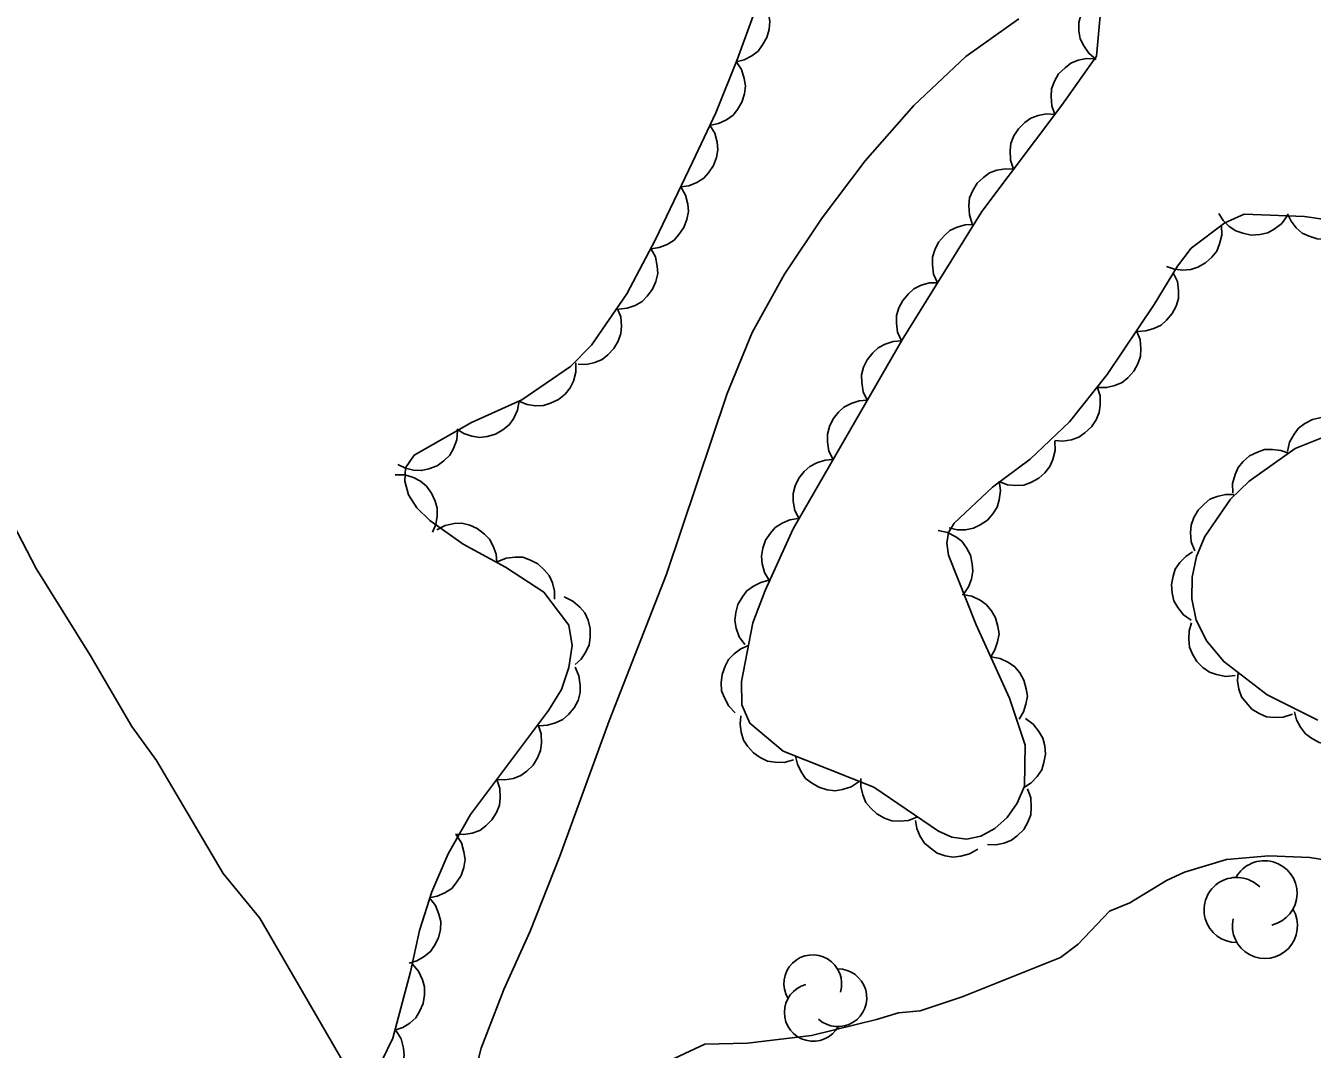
# Model space of a CAD drawing. Extents: x 336540 to 340074, y 5572036 to 5573747.
# Drawn here: x 337902 to 337958.4, y 5573031.7 to 5573076.6 of the extents above; entities that cross this region are included whole.
import ezdxf

# ---------------------------------------------------------------- set-up
doc = ezdxf.new("R2010")
doc.units = 0
for name, color, linetype in [('Niveau 2', 7, 'Continuous'), ('Niveau 22', 7, 'Continuous'), ('Niveau 44', 7, 'Continuous')]:
    doc.layers.add(name, color=color, linetype=linetype)

msp = doc.modelspace()

# ---------------------------------------------------------------- linework, layer by layer
at = {"layer": 'Niveau 2'}
for points in [[(337959.18, 5573039.95), (337958.28, 5573040.1), (337956.48, 5573040.17), (337954.62, 5573040.01), (337952.78, 5573039.46), (337952, 5573039.1), (337950.39, 5573038.11), (337949.5, 5573037.75), (337948.12, 5573036.31), (337947.35, 5573035.72), (337943.05, 5573033.99), (337941.21, 5573033.38), (337940.25, 5573033.3), (337939.3, 5573033), (337936.45, 5573032.31), (337933.64, 5573031.96), (337931.78, 5573031.92)], [(337931.78, 5573031.92), (337930, 5573031.09), (337927.26, 5573030.23), (337926.31, 5573030.15), (337925.35, 5573030.24), (337924.45, 5573030.16), (337922.15, 5573029.66), (337921.2, 5573029.58), (337917.2, 5573029.43), (337914.87, 5573027.91), (337913.67, 5573026.47), (337913.06, 5573025.89), (337910.84, 5573024.43), (337909.06, 5573023.49), (337906.68, 5573021.85), (337904.45, 5573020.9), (337902.66, 5573020.35), (337896.68, 5573018.23)]]:
    msp.add_lwpolyline(points, dxfattribs=at)
at = {"layer": 'Niveau 22'}
for points in [[(337921.54, 5573030.01), (337921.98, 5573031.75), (337922.97, 5573034.32), (337924.12, 5573036.87), (337925.43, 5573040.16), (337927.58, 5573046.09), (337930.09, 5573052.52), (337932.75, 5573060.44), (337933.85, 5573063.11), (337935.26, 5573065.66), (337936.92, 5573068.13), (337938.8, 5573070.63), (337940.93, 5573073.06), (337943.21, 5573075.21), (337945.53, 5573076.85)], [(337891.04, 5573074.84), (337891.62, 5573072.99), (337894.21, 5573067.84), (337895.69, 5573065.03), (337898.78, 5573059.9), (337902.48, 5573052.77), (337904.85, 5573048.97), (337906.67, 5573045.84), (337907.76, 5573044.36), (337910.68, 5573039.4), (337912.29, 5573037.44), (337919.96, 5573024.19), (337925.22, 5573016.28), (337926.12, 5573014.98), (337927, 5573013.99)]]:
    msp.add_lwpolyline(points, dxfattribs=at)
at = {"layer": 'Niveau 44'}
for points in [[(337935.09, 5573080.29), (337933.2, 5573075.11), (337932.25, 5573072.74), (337931.24, 5573070.58), (337929.62, 5573067.19), (337928.36, 5573064.8), (337926.81, 5573062.56), (337925.89, 5573061.62), (337923.76, 5573060.16), (337921.55, 5573059.16), (337919.04, 5573057.73), (337918.67, 5573057.18), (337918.64, 5573056.6), (337918.79, 5573055.99), (337919.16, 5573055.42), (337919.73, 5573054.87), (337921.19, 5573053.84), (337923.04, 5573052.83), (337924.72, 5573051.73), (337925.82, 5573050.28), (337925.96, 5573049.4), (337925.82, 5573048.43), (337925.49, 5573047.46), (337924.93, 5573046.54), (337921.51, 5573041.99), (337920.53, 5573040.26), (337919.81, 5573038.6), (337919.27, 5573036.9), (337918.88, 5573035.1), (337918.11, 5573032.19), (337917.15, 5573030.2)], [(337959.64, 5573067.96), (337958.04, 5573068.2), (337955.4, 5573068.29), (337954.55, 5573067.91), (337953.07, 5573066.8), (337952.48, 5573066.02), (337951.45, 5573064.34), (337949.39, 5573061.27), (337947.75, 5573059.2), (337946.03, 5573057.56), (337944.38, 5573056.33), (337942.69, 5573054.76), (337942.45, 5573054.34), (337942.38, 5573053.88), (337942.44, 5573053.35), (337943.66, 5573050.3), (337945.12, 5573047.09), (337945.8, 5573045.03), (337945.77, 5573043.23), (337945.46, 5573042.49), (337945.01, 5573041.86), (337944.48, 5573041.38), (337943.87, 5573041.04), (337943.23, 5573040.9), (337942.6, 5573040.99), (337942.01, 5573041.26), (337939.18, 5573043.18), (337935.2, 5573044.77), (337933.74, 5573045.99), (337933.39, 5573046.79), (337933.38, 5573047.82), (337933.88, 5573050.39), (337934.41, 5573051.8), (337935.65, 5573054.51), (337940.42, 5573062.79), (337943.9, 5573068.42), (337947.41, 5573073.08), (337948.93, 5573075.22), (337949.22, 5573078.44)], [(337934.18, 5573077.79), (337934.42, 5573077.45), (337934.56, 5573077.07), (337934.62, 5573076.75), (337934.59, 5573076.39), (337934.49, 5573076.04), (337934.3, 5573075.71), (337934.11, 5573075.44), (337933.83, 5573075.23), (337933.5, 5573075.06), (337933.15, 5573074.97)], [(337948.92, 5573075.08), (337948.59, 5573075.35), (337948.37, 5573075.68), (337948.22, 5573075.98), (337948.16, 5573076.33), (337948.16, 5573076.7), (337948.26, 5573077.07), (337948.38, 5573077.37), (337948.6, 5573077.65), (337948.87, 5573077.9), (337949.19, 5573078.07)], [(337933.15, 5573074.98), (337933.38, 5573074.63), (337933.5, 5573074.24), (337933.55, 5573073.92), (337933.51, 5573073.57), (337933.4, 5573073.21), (337933.2, 5573072.89), (337933.01, 5573072.63), (337932.72, 5573072.43), (337932.38, 5573072.27), (337932.03, 5573072.19)], [(337947.11, 5573072.66), (337946.97, 5573073.05), (337946.94, 5573073.46), (337946.96, 5573073.79), (337947.09, 5573074.12), (337947.27, 5573074.44), (337947.55, 5573074.71), (337947.8, 5573074.91), (337948.13, 5573075.04), (337948.49, 5573075.12), (337948.85, 5573075.11)], [(337945.3, 5573070.27), (337945.16, 5573070.67), (337945.15, 5573071.08), (337945.18, 5573071.4), (337945.31, 5573071.73), (337945.51, 5573072.04), (337945.79, 5573072.31), (337946.05, 5573072.5), (337946.38, 5573072.62), (337946.74, 5573072.69), (337947.1, 5573072.67)], [(337932, 5573072.2), (337932.21, 5573071.85), (337932.31, 5573071.45), (337932.35, 5573071.12), (337932.29, 5573070.78), (337932.16, 5573070.43), (337931.94, 5573070.11), (337931.73, 5573069.87), (337931.43, 5573069.68), (337931.08, 5573069.54), (337930.73, 5573069.49)], [(337943.49, 5573067.88), (337943.36, 5573068.27), (337943.34, 5573068.68), (337943.37, 5573069.01), (337943.51, 5573069.33), (337943.7, 5573069.65), (337943.98, 5573069.91), (337944.24, 5573070.11), (337944.57, 5573070.23), (337944.94, 5573070.29), (337945.3, 5573070.27)], [(337930.72, 5573069.49), (337930.93, 5573069.13), (337931.03, 5573068.73), (337931.06, 5573068.41), (337930.99, 5573068.06), (337930.86, 5573067.71), (337930.64, 5573067.4), (337930.43, 5573067.16), (337930.13, 5573066.97), (337929.78, 5573066.84), (337929.43, 5573066.78)], [(337957.28, 5573068.23), (337957.04, 5573067.89), (337956.71, 5573067.64), (337956.43, 5573067.48), (337956.08, 5573067.4), (337955.71, 5573067.38), (337955.34, 5573067.46), (337955.03, 5573067.56), (337954.74, 5573067.76), (337954.48, 5573068.02), (337954.29, 5573068.33)], [(337960.26, 5573067.87), (337959.98, 5573067.56), (337959.63, 5573067.35), (337959.32, 5573067.23), (337958.97, 5573067.19), (337958.6, 5573067.21), (337958.24, 5573067.33), (337957.94, 5573067.46), (337957.68, 5573067.7), (337957.45, 5573067.99), (337957.29, 5573068.31)], [(337941.97, 5573065.29), (337941.79, 5573065.67), (337941.74, 5573066.07), (337941.74, 5573066.41), (337941.85, 5573066.74), (337942.01, 5573067.07), (337942.27, 5573067.36), (337942.51, 5573067.58), (337942.83, 5573067.73), (337943.18, 5573067.83), (337943.54, 5573067.84)], [(337954.4, 5573067.8), (337954.42, 5573067.38), (337954.32, 5573066.99), (337954.2, 5573066.68), (337953.98, 5573066.41), (337953.71, 5573066.16), (337953.37, 5573065.98), (337953.06, 5573065.87), (337952.71, 5573065.84), (337952.34, 5573065.88), (337952, 5573066)], [(337929.41, 5573066.79), (337929.61, 5573066.42), (337929.69, 5573066.02), (337929.71, 5573065.69), (337929.63, 5573065.35), (337929.48, 5573065.01), (337929.25, 5573064.71), (337929.03, 5573064.47), (337928.72, 5573064.3), (337928.37, 5573064.18), (337928.01, 5573064.14)], [(337952.29, 5573065.72), (337952.47, 5573065.34), (337952.52, 5573064.93), (337952.52, 5573064.6), (337952.42, 5573064.27), (337952.25, 5573063.94), (337952, 5573063.65), (337951.76, 5573063.43), (337951.44, 5573063.28), (337951.09, 5573063.18), (337950.73, 5573063.16)], [(337940.39, 5573062.74), (337940.22, 5573063.12), (337940.17, 5573063.52), (337940.17, 5573063.85), (337940.27, 5573064.19), (337940.44, 5573064.52), (337940.69, 5573064.81), (337940.93, 5573065.03), (337941.25, 5573065.18), (337941.61, 5573065.28), (337941.97, 5573065.29)], [(337927.93, 5573064.18), (337928.09, 5573063.8), (337928.12, 5573063.39), (337928.1, 5573063.06), (337927.98, 5573062.73), (337927.79, 5573062.41), (337927.53, 5573062.13), (337927.28, 5573061.93), (337926.95, 5573061.79), (337926.59, 5573061.71), (337926.23, 5573061.72)], [(337950.68, 5573063.19), (337950.84, 5573062.8), (337950.87, 5573062.4), (337950.86, 5573062.07), (337950.74, 5573061.74), (337950.56, 5573061.41), (337950.3, 5573061.13), (337950.05, 5573060.92), (337949.73, 5573060.79), (337949.37, 5573060.7), (337949.01, 5573060.7)], [(337938.89, 5573060.14), (337938.71, 5573060.51), (337938.65, 5573060.92), (337938.64, 5573061.25), (337938.73, 5573061.59), (337938.88, 5573061.92), (337939.13, 5573062.22), (337939.36, 5573062.44), (337939.68, 5573062.6), (337940.03, 5573062.71), (337940.39, 5573062.74)], [(337926.13, 5573061.78), (337926.13, 5573061.37), (337926.02, 5573060.98), (337925.88, 5573060.68), (337925.65, 5573060.41), (337925.37, 5573060.17), (337925.02, 5573060.01), (337924.71, 5573059.91), (337924.36, 5573059.9), (337923.99, 5573059.96), (337923.66, 5573060.09)], [(337948.96, 5573060.73), (337949.09, 5573060.33), (337949.09, 5573059.93), (337949.05, 5573059.6), (337948.91, 5573059.28), (337948.71, 5573058.97), (337948.42, 5573058.71), (337948.16, 5573058.52), (337947.83, 5573058.41), (337947.46, 5573058.35), (337947.1, 5573058.38)], [(337923.64, 5573060.11), (337923.57, 5573059.7), (337923.39, 5573059.33), (337923.21, 5573059.06), (337922.93, 5573058.84), (337922.61, 5573058.66), (337922.24, 5573058.56), (337921.92, 5573058.51), (337921.57, 5573058.57), (337921.22, 5573058.68), (337920.91, 5573058.87)], [(337937.39, 5573057.54), (337937.21, 5573057.91), (337937.15, 5573058.32), (337937.14, 5573058.65), (337937.23, 5573058.99), (337937.39, 5573059.32), (337937.63, 5573059.62), (337937.86, 5573059.84), (337938.18, 5573060), (337938.53, 5573060.11), (337938.89, 5573060.14)], [(337957.3, 5573057.89), (337957.39, 5573058.3), (337957.59, 5573058.65), (337957.78, 5573058.92), (337958.06, 5573059.13), (337958.39, 5573059.3), (337958.77, 5573059.38), (337959.09, 5573059.41), (337959.44, 5573059.35), (337959.78, 5573059.21), (337960.08, 5573059.01)], [(337920.94, 5573058.81), (337920.91, 5573058.4), (337920.76, 5573058.02), (337920.6, 5573057.73), (337920.35, 5573057.48), (337920.05, 5573057.27), (337919.69, 5573057.14), (337919.37, 5573057.06), (337919.02, 5573057.08), (337918.66, 5573057.17), (337918.33, 5573057.33)], [(337958.63, 5573046.12), (337956.4, 5573047.23), (337954.5, 5573048.69), (337953.76, 5573049.58), (337953.29, 5573050.5), (337953.1, 5573051.44), (337953.12, 5573052.39), (337953.31, 5573053.3), (337953.67, 5573054.17), (337954.8, 5573055.8), (337955.62, 5573056.59), (337957.63, 5573058.02), (337959.68, 5573058.85)], [(337947.1, 5573058.35), (337947.12, 5573057.94), (337947.02, 5573057.54), (337946.89, 5573057.24), (337946.67, 5573056.96), (337946.4, 5573056.72), (337946.06, 5573056.54), (337945.75, 5573056.42), (337945.4, 5573056.4), (337945.03, 5573056.44), (337944.69, 5573056.56)], [(337954.9, 5573056.08), (337954.89, 5573056.49), (337955, 5573056.89), (337955.13, 5573057.19), (337955.35, 5573057.46), (337955.63, 5573057.7), (337955.98, 5573057.87), (337956.29, 5573057.98), (337956.64, 5573057.99), (337957, 5573057.94), (337957.34, 5573057.82)], [(337935.9, 5573054.94), (337935.71, 5573055.31), (337935.65, 5573055.72), (337935.64, 5573056.05), (337935.73, 5573056.39), (337935.89, 5573056.72), (337936.13, 5573057.02), (337936.37, 5573057.24), (337936.68, 5573057.4), (337937.04, 5573057.51), (337937.39, 5573057.54)], [(337918.21, 5573056.88), (337918.63, 5573056.87), (337919.02, 5573056.75), (337919.32, 5573056.6), (337919.58, 5573056.37), (337919.8, 5573056.07), (337919.96, 5573055.72), (337920.05, 5573055.41), (337920.05, 5573055.06), (337919.99, 5573054.69), (337919.85, 5573054.36)], [(337944.66, 5573056.59), (337944.73, 5573056.18), (337944.67, 5573055.78), (337944.58, 5573055.46), (337944.39, 5573055.16), (337944.15, 5573054.89), (337943.83, 5573054.68), (337943.54, 5573054.53), (337943.19, 5573054.47), (337942.82, 5573054.47), (337942.47, 5573054.55)], [(337953.23, 5573053.54), (337953.08, 5573053.93), (337953.05, 5573054.34), (337953.07, 5573054.67), (337953.19, 5573055), (337953.38, 5573055.32), (337953.64, 5573055.59), (337953.89, 5573055.8), (337954.22, 5573055.93), (337954.58, 5573056.01), (337954.94, 5573056.01)], [(337920.03, 5573054.47), (337920.4, 5573054.66), (337920.8, 5573054.74), (337921.13, 5573054.75), (337921.48, 5573054.67), (337921.81, 5573054.52), (337922.12, 5573054.28), (337922.35, 5573054.06), (337922.51, 5573053.74), (337922.63, 5573053.39), (337922.67, 5573053.03)], [(337934.61, 5573052.23), (337934.39, 5573052.59), (337934.29, 5573052.98), (337934.25, 5573053.31), (337934.31, 5573053.66), (337934.43, 5573054.01), (337934.65, 5573054.32), (337934.86, 5573054.57), (337935.16, 5573054.76), (337935.5, 5573054.9), (337935.86, 5573054.96)], [(337942, 5573054.44), (337942.41, 5573054.35), (337942.77, 5573054.16), (337943.03, 5573053.96), (337943.24, 5573053.68), (337943.41, 5573053.35), (337943.49, 5573052.97), (337943.52, 5573052.65), (337943.45, 5573052.3), (337943.32, 5573051.96), (337943.12, 5573051.66)], [(337953.08, 5573050.5), (337952.74, 5573050.74), (337952.49, 5573051.06), (337952.32, 5573051.35), (337952.24, 5573051.69), (337952.22, 5573052.06), (337952.29, 5573052.43), (337952.38, 5573052.74), (337952.58, 5573053.03), (337952.84, 5573053.3), (337953.14, 5573053.5)], [(337922.68, 5573053.06), (337923.07, 5573053.22), (337923.47, 5573053.27), (337923.8, 5573053.26), (337924.14, 5573053.14), (337924.46, 5573052.97), (337924.74, 5573052.71), (337924.96, 5573052.46), (337925.1, 5573052.14), (337925.19, 5573051.78), (337925.19, 5573051.42)], [(337933.52, 5573049.44), (337933.28, 5573049.78), (337933.15, 5573050.16), (337933.09, 5573050.49), (337933.13, 5573050.84), (337933.22, 5573051.19), (337933.42, 5573051.53), (337933.61, 5573051.79), (337933.9, 5573052), (337934.23, 5573052.16), (337934.58, 5573052.25)], [(337943.05, 5573051.63), (337943.47, 5573051.56), (337943.83, 5573051.38), (337944.1, 5573051.19), (337944.33, 5573050.92), (337944.51, 5573050.6), (337944.61, 5573050.23), (337944.66, 5573049.91), (337944.6, 5573049.56), (337944.48, 5573049.21), (337944.3, 5573048.9)], [(337925.62, 5573051.52), (337926, 5573051.34), (337926.3, 5573051.07), (337926.52, 5573050.82), (337926.66, 5573050.5), (337926.75, 5573050.14), (337926.75, 5573049.75), (337926.71, 5573049.43), (337926.56, 5573049.11), (337926.36, 5573048.8), (337926.09, 5573048.56)], [(337955.01, 5573048.08), (337954.59, 5573048.04), (337954.19, 5573048.12), (337953.88, 5573048.22), (337953.59, 5573048.43), (337953.33, 5573048.69), (337953.14, 5573049.02), (337953.01, 5573049.32), (337952.97, 5573049.67), (337952.99, 5573050.04), (337953.09, 5573050.39)], [(337933.11, 5573046.45), (337932.82, 5573046.74), (337932.63, 5573047.1), (337932.51, 5573047.41), (337932.49, 5573047.76), (337932.53, 5573048.13), (337932.66, 5573048.49), (337932.81, 5573048.78), (337933.06, 5573049.03), (337933.35, 5573049.25), (337933.69, 5573049.39)], [(337944.3, 5573048.9), (337944.71, 5573048.83), (337945.07, 5573048.65), (337945.35, 5573048.46), (337945.57, 5573048.19), (337945.75, 5573047.87), (337945.85, 5573047.5), (337945.9, 5573047.18), (337945.84, 5573046.83), (337945.73, 5573046.48), (337945.54, 5573046.17)], [(337926.09, 5573048.44), (337926.26, 5573048.06), (337926.32, 5573047.66), (337926.32, 5573047.33), (337926.22, 5573046.99), (337926.05, 5573046.66), (337925.8, 5573046.37), (337925.56, 5573046.15), (337925.24, 5573046), (337924.89, 5573045.9), (337924.53, 5573045.88)], [(337957.51, 5573046.38), (337957.11, 5573046.25), (337956.71, 5573046.24), (337956.38, 5573046.27), (337956.05, 5573046.41), (337955.74, 5573046.61), (337955.48, 5573046.89), (337955.28, 5573047.15), (337955.17, 5573047.48), (337955.11, 5573047.85), (337955.13, 5573048.21)], [(337935.66, 5573044.39), (337935.25, 5573044.27), (337934.85, 5573044.28), (337934.52, 5573044.33), (337934.2, 5573044.48), (337933.9, 5573044.69), (337933.65, 5573044.98), (337933.47, 5573045.25), (337933.36, 5573045.59), (337933.32, 5573045.95), (337933.35, 5573046.31)], [(337945.82, 5573046.19), (337946.16, 5573045.95), (337946.41, 5573045.63), (337946.58, 5573045.34), (337946.66, 5573045), (337946.69, 5573044.63), (337946.62, 5573044.26), (337946.53, 5573043.94), (337946.33, 5573043.65), (337946.07, 5573043.38), (337945.77, 5573043.19)], [(337960.43, 5573045.49), (337960.09, 5573045.24), (337959.71, 5573045.1), (337959.39, 5573045.03), (337959.04, 5573045.06), (337958.68, 5573045.15), (337958.34, 5573045.34), (337958.08, 5573045.53), (337957.86, 5573045.81), (337957.69, 5573046.13), (337957.6, 5573046.48)], [(337924.47, 5573045.92), (337924.6, 5573045.53), (337924.62, 5573045.12), (337924.58, 5573044.79), (337924.45, 5573044.47), (337924.26, 5573044.15), (337923.98, 5573043.89), (337923.72, 5573043.69), (337923.39, 5573043.57), (337923.02, 5573043.51), (337922.66, 5573043.52)], [(337938.54, 5573043.44), (337938.19, 5573043.2), (337937.8, 5573043.08), (337937.48, 5573043.03), (337937.13, 5573043.07), (337936.77, 5573043.18), (337936.45, 5573043.38), (337936.19, 5573043.57), (337935.99, 5573043.86), (337935.83, 5573044.2), (337935.75, 5573044.55)], [(337922.66, 5573043.52), (337922.8, 5573043.13), (337922.81, 5573042.72), (337922.78, 5573042.39), (337922.65, 5573042.07), (337922.45, 5573041.75), (337922.18, 5573041.49), (337921.92, 5573041.29), (337921.58, 5573041.17), (337921.22, 5573041.11), (337920.86, 5573041.13)], [(337941.09, 5573041.88), (337940.7, 5573041.73), (337940.3, 5573041.69), (337939.97, 5573041.71), (337939.64, 5573041.83), (337939.31, 5573042.01), (337939.04, 5573042.27), (337938.83, 5573042.52), (337938.69, 5573042.85), (337938.61, 5573043.21), (337938.61, 5573043.57)], [(337945.9, 5573043.11), (337946.05, 5573042.72), (337946.07, 5573042.31), (337946.05, 5573041.98), (337945.92, 5573041.65), (337945.74, 5573041.33), (337945.46, 5573041.06), (337945.21, 5573040.86), (337944.88, 5573040.73), (337944.52, 5573040.66), (337944.16, 5573040.67)], [(337943.73, 5573040.47), (337943.37, 5573040.26), (337942.98, 5573040.16), (337942.65, 5573040.12), (337942.3, 5573040.18), (337941.95, 5573040.3), (337941.64, 5573040.52), (337941.39, 5573040.73), (337941.2, 5573041.03), (337941.06, 5573041.37), (337941, 5573041.72)], [(337920.89, 5573041.09), (337921.12, 5573040.74), (337921.22, 5573040.35), (337921.27, 5573040.02), (337921.22, 5573039.67), (337921.1, 5573039.32), (337920.89, 5573039), (337920.69, 5573038.75), (337920.39, 5573038.56), (337920.05, 5573038.41), (337919.7, 5573038.34)], [(337919.72, 5573038.33), (337919.98, 5573038), (337920.13, 5573037.62), (337920.21, 5573037.3), (337920.19, 5573036.95), (337920.11, 5573036.59), (337919.94, 5573036.25), (337919.76, 5573035.98), (337919.48, 5573035.76), (337919.16, 5573035.57), (337918.82, 5573035.47)], [(337918.97, 5573035.43), (337919.24, 5573035.12), (337919.41, 5573034.74), (337919.5, 5573034.43), (337919.5, 5573034.08), (337919.44, 5573033.71), (337919.28, 5573033.36), (337919.12, 5573033.08), (337918.85, 5573032.85), (337918.54, 5573032.65), (337918.2, 5573032.53)], [(337918.26, 5573032.51), (337918.47, 5573032.15), (337918.57, 5573031.75), (337918.6, 5573031.42), (337918.53, 5573031.08), (337918.4, 5573030.73), (337918.18, 5573030.42), (337917.96, 5573030.17), (337917.66, 5573029.99), (337917.32, 5573029.86), (337916.96, 5573029.81)]]:
    msp.add_lwpolyline(points, dxfattribs=at)
for centre, radius, start, end in [((337956.285, 5573038.535), 1.428, 283.1085, 150.5656), ((337955.068, 5573037.803), 1.428, 44.9547, 270.6433), ((337956.306, 5573037.107), 1.428, 167.7762, 30.4606), ((337936.501, 5573034.574), 1.264, 343.0535, 210.5105), ((337937.605, 5573033.956), 1.264, 227.7212, 90.4055), ((337936.522, 5573033.316), 1.264, 104.8997, 330.5882)]:
    msp.add_arc(centre, radius, start, end, dxfattribs=at)

doc.saveas('drawing.dxf')
